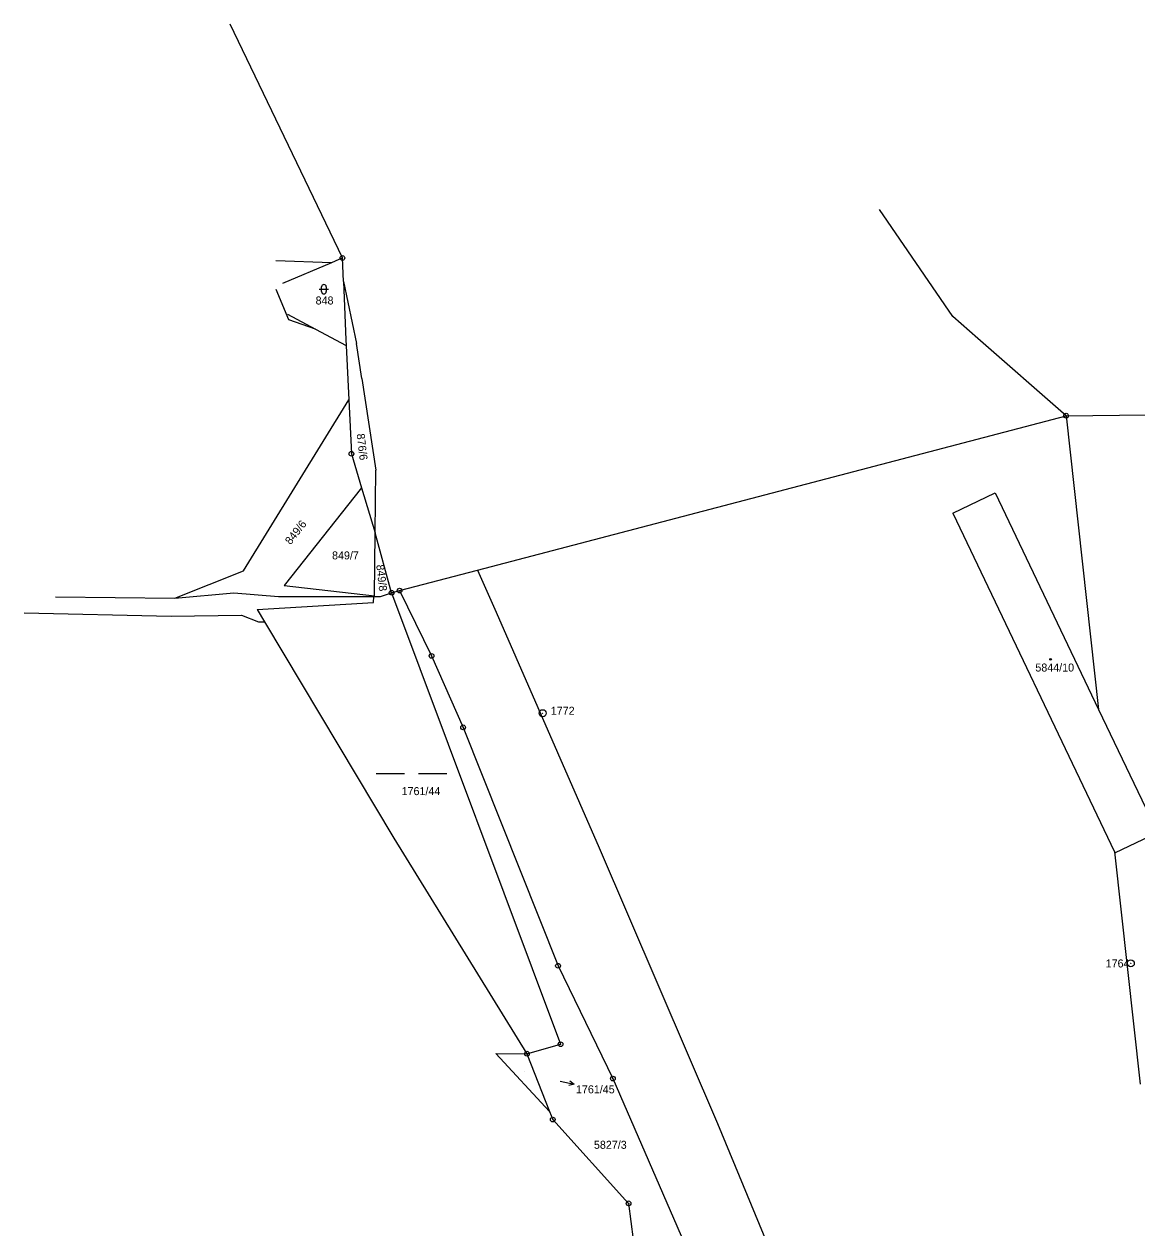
# Model space of a CAD drawing. Extents: x -735092 to -733385, y -1122435 to -1118992.
# Drawn here: x -735061.4 to -734825.1, y -1119247.9 to -1118992.2 of the extents above; entities that cross this region are included whole.
import ezdxf

# ---------------------------------------------------------------- set-up
doc = ezdxf.new("R2010")
doc.units = 0
for name, color, linetype in [('Vrstva 1', 7, 'Continuous'), ('Vrstva 13', 7, 'Continuous'), ('Vrstva 16', 7, 'Continuous'), ('Vrstva 17', 7, 'Continuous'), ('Vrstva 18', 7, 'Continuous'), ('Vrstva 19', 7, 'Continuous'), ('Vrstva 25', 7, 'Continuous')]:
    doc.layers.add(name, color=color, linetype=linetype)

msp = doc.modelspace()

# ---------------------------------------------------------------- linework, layer by layer
at = {"layer": 'Vrstva 1'}
for points in [[(-734993.81, -1119041.92), (-735017.69, -1118992.25)], [(-734864.21, -1119054.34), (-734879.74, -1119031.64)], [(-734993.81, -1119041.92), (-734996.17, -1119042.93)], [(-734993.6, -1119046.89), (-734993.81, -1119041.92)], [(-734996.17, -1119042.93), (-735007.93, -1119042.52)], [(-734996.17, -1119042.93), (-735006.52, -1119047.35)], [(-734993.6, -1119046.89), (-734993.06, -1119059.31)], [(-734993.6, -1119046.89), (-734990.81, -1119060.1)], [(-735005.21, -1119055.03), (-735007.9, -1119048.6)], [(-735005.46, -1119053.85), (-734999.53, -1119057.03)], [(-734858.88, -1119059), (-734864.21, -1119054.34)], [(-734999.53, -1119057.03), (-735005.21, -1119055.03)], [(-734999.53, -1119057.03), (-734993.01, -1119060.53)], [(-734993.06, -1119059.31), (-734993.01, -1119060.53)], [(-734840.14, -1119075.4), (-734858.88, -1119059)], [(-734993.01, -1119060.53), (-734992.46, -1119072.04)], [(-734989.68, -1119067.51), (-734990.81, -1119060.1)], [(-734989.68, -1119067.51), (-734986.72, -1119086.95)], [(-735014.81, -1119108.36), (-734992.46, -1119072.04)], [(-734992.46, -1119072.04), (-734991.92, -1119083.49)], [(-734840.14, -1119075.4), (-734833.23, -1119137.8)], [(-734991.92, -1119083.49), (-734989.74, -1119090.75)], [(-734986.87, -1119100.26), (-734986.72, -1119086.95)], [(-734989.74, -1119090.75), (-735006.18, -1119111.49)], [(-734989.74, -1119090.75), (-734986.87, -1119100.26)], [(-734864.21, -1119096.09), (-734855.19, -1119091.79)], [(-734855.19, -1119091.79), (-734833.23, -1119137.8)], [(-734864.21, -1119096.09), (-734829.87, -1119168.04)], [(-734987.03, -1119113.63), (-734986.87, -1119100.26)], [(-734983.37, -1119112.99), (-734986.87, -1119100.26)], [(-735029.42, -1119114.14), (-735014.81, -1119108.36)], [(-734965.1, -1119108.17), (-734961.2, -1119117.11)], [(-735006.18, -1119111.49), (-734987.03, -1119113.63)], [(-734983.37, -1119112.99), (-734947.48, -1119208.86)], [(-734981.68, -1119112.55), (-734974.89, -1119126.4), (-734968.18, -1119141.58), (-734948.04, -1119192.21), (-734936.39, -1119216.17), (-734915.07, -1119265.18), (-734908.21, -1119281.95), (-734907.2, -1119284.54), (-734886.69, -1119338.29), (-734886.66, -1119351.87)], [(-735011.95, -1119116.57), (-734987.24, -1119115.05)], [(-734987.24, -1119115.05), (-734987.16, -1119113.78)], [(-734987.03, -1119113.63), (-734987.16, -1119113.78)], [(-735061.42, -1119117.27), (-735030.16, -1119117.98)], [(-735030.16, -1119117.98), (-735015.27, -1119117.73)], [(-735015.27, -1119117.73), (-735011.67, -1119119.17)], [(-735011.95, -1119116.57), (-735010.4, -1119119.15)], [(-734961.2, -1119117.11), (-734939.28, -1119167.16)], [(-735011.67, -1119119.17), (-735010.4, -1119119.15)], [(-735010.4, -1119119.15), (-734982.88, -1119165.09)], [(-734833.23, -1119137.8), (-734820.77, -1119163.89)], [(-734829.8, -1119168.2), (-734820.77, -1119163.89)], [(-734982.88, -1119165.09), (-734954.65, -1119210.87)], [(-734939.28, -1119167.16), (-734914.2, -1119225.71)], [(-734829.87, -1119168.04), (-734824.44, -1119217.32)], [(-734829.87, -1119168.04), (-734829.8, -1119168.2)], [(-734954.65, -1119210.87), (-734947.48, -1119208.86)], [(-734961.26, -1119210.85), (-734954.65, -1119210.87)], [(-734961.26, -1119210.85), (-734949.83, -1119223.16)], [(-734954.65, -1119210.87), (-734949.83, -1119223.16)], [(-734949.83, -1119223.16), (-734949.16, -1119224.86)], [(-734949.16, -1119224.86), (-734933.05, -1119242.65)], [(-734914.2, -1119225.71), (-734900.75, -1119258.15)], [(-734933.05, -1119242.65), (-734931.61, -1119254.16)]]:
    msp.add_lwpolyline(points, dxfattribs=at)
at = {"layer": 'Vrstva 13'}
for points in [[(-734840.14, -1119075.4), (-734800.51, -1119074.94)], [(-734965.1, -1119108.17), (-734840.14, -1119075.4)], [(-734981.68, -1119112.55), (-734965.1, -1119108.17)], [(-735029.42, -1119114.14), (-735016.9, -1119113.01)], [(-735016.9, -1119113.01), (-735007.38, -1119113.77)], [(-734985.73, -1119113.79), (-734983.37, -1119112.99)], [(-734983.37, -1119112.99), (-734981.68, -1119112.55)], [(-735054.74, -1119113.85), (-735029.42, -1119114.14)], [(-735007.38, -1119113.77), (-734988.94, -1119113.77)], [(-734988.94, -1119113.77), (-734987.16, -1119113.78)], [(-734987.16, -1119113.78), (-734985.73, -1119113.79)]]:
    msp.add_lwpolyline(points, dxfattribs=at)
at = {"layer": 'Vrstva 25'}
for points in [[(-734998.74, -1119048.55), (-734996.74, -1119048.55)], [(-734998.24, -1119049.05), (-734998.24, -1119048.05)], [(-734997.24, -1119048.05), (-734997.24, -1119049.05)], [(-734986.66, -1119151.36), (-734980.66, -1119151.36)], [(-734977.66, -1119151.36), (-734971.66, -1119151.36)], [(-734947.56, -1119216.69), (-734944.626, -1119217.313)], [(-734945.5, -1119216.617), (-734944.626, -1119217.313), (-734945.708, -1119217.594)]]:
    msp.add_lwpolyline(points, dxfattribs=at)
for centre, radius in [((-734993.81, -1119041.92), 0.5), ((-734993.81, -1119041.92), 0.032), ((-734840.14, -1119075.4), 0.5), ((-734840.14, -1119075.4), 0.5), ((-734840.14, -1119075.4), 0.032), ((-734840.14, -1119075.4), 0.032), ((-734991.92, -1119083.49), 0.5), ((-734991.92, -1119083.49), 0.032), ((-734983.37, -1119112.99), 0.5), ((-734983.37, -1119112.99), 0.032), ((-734981.68, -1119112.55), 0.5), ((-734981.68, -1119112.55), 0.032), ((-734974.89, -1119126.4), 0.5), ((-734974.89, -1119126.4), 0.032), ((-734843.45, -1119127.13), 0.175), ((-734951.3, -1119138.58), 0.75), ((-734951.3, -1119138.58), 0.032), ((-734968.18, -1119141.58), 0.5), ((-734968.18, -1119141.58), 0.032), ((-734948.04, -1119192.21), 0.5), ((-734948.04, -1119192.21), 0.032), ((-734826.41, -1119191.7), 0.75), ((-734826.41, -1119191.7), 0.032), ((-734954.65, -1119210.87), 0.5), ((-734947.48, -1119208.86), 0.5), ((-734947.48, -1119208.86), 0.032), ((-734954.65, -1119210.87), 0.032), ((-734936.39, -1119216.17), 0.5), ((-734936.39, -1119216.17), 0.032), ((-734949.16, -1119224.86), 0.5), ((-734949.16, -1119224.86), 0.032), ((-734933.05, -1119242.65), 0.5), ((-734933.05, -1119242.65), 0.032)]:
    msp.add_circle(centre, radius, dxfattribs=at)
for centre, start, end in [((-734997.74, -1119048.05), 0.10099, 180.00143), ((-734997.74, -1119049.05), 180.10243, 0.00286)]:
    msp.add_arc(centre, 0.5, start, end, dxfattribs=at)

# ---------------------------------------------------------------- texts
at = {"layer": 'Vrstva 16'}
msp.add_text('1761/45', height=1.7, dxfattribs=at).set_placement((-734944.22, -1119219.29))
at = {"layer": 'Vrstva 17'}
for s, p in [('1772', (-734949.57, -1119138.9)), ('1764', (-734831.74, -1119192.56))]:
    msp.add_text(s, height=1.7, dxfattribs=at).set_placement(p)
at = {"layer": 'Vrstva 18'}
for s, height, p in [('848', 1.7, (-734999.51, -1119051.79)), ('849/7', 1.7, (-734996.02, -1119105.92)), ('1761/44', 1.7, (-734981.25, -1119155.97)), ('1761/45', 0.1, (-734955.49, -1119214.76)), ('5827/3', 1.7, (-734940.408, -1119231.07))]:
    msp.add_text(s, height=height, dxfattribs=at).set_placement(p)
for s, rotation, p in [('876/6', 276.8022, (-734990.808, -1119079.294)), ('849/6', 51.80041, (-735004.833, -1119102.92)), ('849/8', 276.5022, (-734986.639, -1119107.106))]:
    msp.add_text(s, height=1.7, rotation=rotation, dxfattribs=at).set_placement(p)
at = {"layer": 'Vrstva 19'}
msp.add_text('5844/10', height=1.7, dxfattribs=at).set_placement((-734846.67, -1119129.73))

doc.saveas('drawing.dxf')
